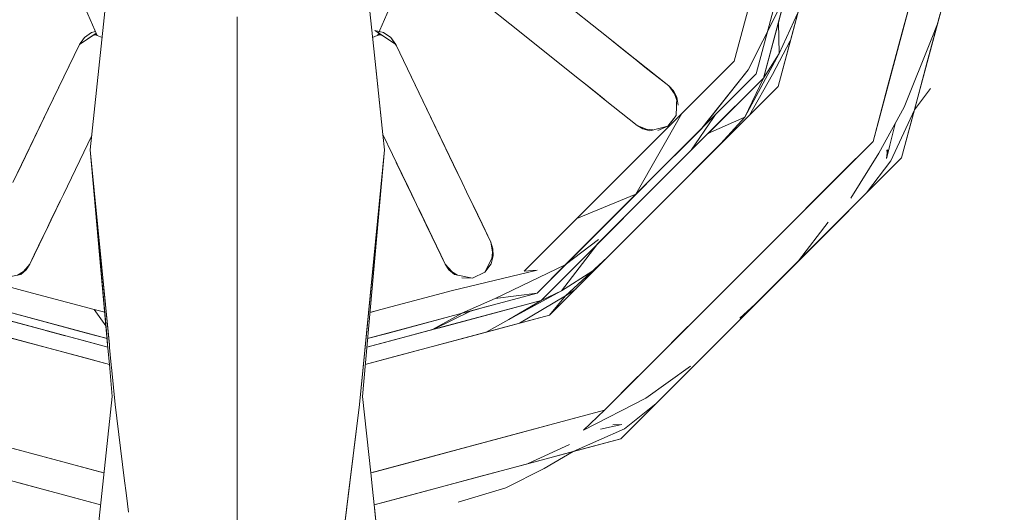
# Model space of a CAD drawing. Header units: millimetres. Extents: x 2 to 902, y -447 to 199.
# Tile 914 of 1056: x 69.4293 to 69.546, y 146.3371 to 146.3954. Entities that reach past the tile are written whole.
import ezdxf

# ---------------------------------------------------------------- set-up
doc = ezdxf.new("R2010")
doc.units = ezdxf.units.MM
doc.header["$MEASUREMENT"] = 0
doc.layers.add('IFC-Elemento de mobília-Contorno', color=152, linetype='Continuous', lineweight=5)

msp = doc.modelspace()

# ---------------------------------------------------------------- linework, layer by layer
at = {"layer": 'IFC-Elemento de mobília-Contorno', "color": 7, "lineweight": 5}
for p, q in [((69.51658, 146.389), (69.52609, 146.42451)), ((69.51658, 146.389), (69.52609, 146.42451)), ((69.51918, 146.3875), (69.5291, 146.42451)), ((69.51918, 146.3875), (69.5291, 146.42451)), ((69.53044, 146.381), (69.54209, 146.42451)), ((69.53044, 146.381), (69.54209, 146.42451)), ((69.53382, 146.37905), (69.546, 146.42451)), ((69.53382, 146.37905), (69.546, 146.42451)), ((69.43157, 146.40917), (69.43845, 146.39356)), ((69.47169, 146.39356), (69.47857, 146.40917)), ((69.51397, 146.39051), (69.51853, 146.4075)), ((69.51397, 146.39051), (69.51853, 146.4075)), ((69.51745, 146.3885), (69.52227, 146.4065)), ((69.51745, 146.3885), (69.52227, 146.4065)), ((69.51921, 146.39509), (69.52098, 146.40167)), ((69.51921, 146.39509), (69.52098, 146.40167)), ((69.53391, 146.39394), (69.53595, 146.40159)), ((69.53391, 146.39394), (69.53595, 146.40159)), ((69.51397, 146.39051), (69.5166, 146.40032)), ((69.51397, 146.39051), (69.5166, 146.40032)), ((69.521, 146.39427), (69.52281, 146.40104)), ((69.521, 146.39427), (69.52281, 146.40104)), ((69.48215, 146.39909), (69.48873, 146.39385)), ((69.48215, 146.39909), (69.48873, 146.39385)), ((69.51658, 146.389), (69.51933, 146.39924)), ((69.51658, 146.389), (69.51933, 146.39924)), ((69.49247, 146.39854), (69.49904, 146.39329)), ((69.49247, 146.39854), (69.49904, 146.39329)), ((69.43763, 146.38), (69.43949, 146.39749)), ((69.43763, 146.38), (69.43949, 146.39749)), ((69.47065, 146.39749), (69.47132, 146.39122)), ((69.47065, 146.39749), (69.47132, 146.39122)), ((69.45507, 146.37824), (69.45507, 146.39574)), ((69.45507, 146.37824), (69.45507, 146.39574)), ((69.51565, 146.38949), (69.51912, 146.39633)), ((69.5193, 146.39143), (69.5215, 146.39616)), ((69.53687, 146.39041), (69.53839, 146.3961)), ((69.53687, 146.39041), (69.53839, 146.3961)), ((69.51745, 146.3885), (69.51921, 146.39509)), ((69.51745, 146.3885), (69.51921, 146.39509)), ((69.51918, 146.3875), (69.521, 146.39427)), ((69.51918, 146.3875), (69.521, 146.39427)), ((69.51921, 146.39508), (69.5193, 146.39143)), ((69.53742, 146.39324), (69.53808, 146.39494)), ((69.53742, 146.39324), (69.53808, 146.39494)), ((69.43634, 146.39246), (69.43833, 146.39383)), ((69.43634, 146.39246), (69.43794, 146.39356)), ((69.43634, 146.39246), (69.43694, 146.3933)), ((69.43634, 146.39246), (69.43694, 146.3933)), ((69.43645, 146.39261), (69.43694, 146.3933)), ((69.43694, 146.3933), (69.43779, 146.39389)), ((69.43694, 146.3933), (69.43779, 146.39389)), ((69.43779, 146.39389), (69.43825, 146.39401)), ((69.43794, 146.39356), (69.4384, 146.39369)), ((69.43794, 146.39356), (69.43824, 146.39364)), ((69.43819, 146.39363), (69.43845, 146.39356)), ((69.43819, 146.39363), (69.43845, 146.39356)), ((69.43824, 146.39364), (69.43904, 146.39332)), ((69.43845, 146.39356), (69.43904, 146.39332)), ((69.4711, 146.39332), (69.47192, 146.39365)), ((69.4711, 146.39332), (69.47192, 146.39365)), ((69.47139, 146.39415), (69.47385, 146.39246)), ((69.47139, 146.39415), (69.4724, 146.39389)), ((69.47169, 146.39356), (69.47198, 146.39364)), ((69.47169, 146.39356), (69.47198, 146.39364)), ((69.47175, 146.3937), (69.47225, 146.39356)), ((69.47182, 146.39386), (69.47385, 146.39246)), ((69.47189, 146.39403), (69.4724, 146.39389)), ((69.47192, 146.39365), (69.47225, 146.39356)), ((69.4724, 146.39389), (69.47325, 146.3933)), ((69.4724, 146.39389), (69.47325, 146.3933)), ((69.47325, 146.3933), (69.47385, 146.39246)), ((69.47325, 146.3933), (69.47396, 146.39231)), ((69.47325, 146.3933), (69.47374, 146.39261)), ((69.48873, 146.39385), (69.49529, 146.38861)), ((69.48873, 146.39385), (69.49529, 146.38861)), ((69.49904, 146.39329), (69.50008, 146.39246)), ((69.49904, 146.39329), (69.50055, 146.39208)), ((69.49904, 146.39329), (69.50055, 146.39208)), ((69.49904, 146.39329), (69.50008, 146.39246)), ((69.53217, 146.38747), (69.53391, 146.39394)), ((69.53217, 146.38747), (69.53391, 146.39394)), ((69.53414, 146.38505), (69.53742, 146.39324)), ((69.53414, 146.38505), (69.53742, 146.39324)), ((69.43262, 146.38475), (69.43634, 146.39246)), ((69.43262, 146.38475), (69.43634, 146.39246)), ((69.43269, 146.3849), (69.43634, 146.39246)), ((69.43269, 146.3849), (69.43634, 146.39246)), ((69.43634, 146.39246), (69.43645, 146.39261)), ((69.47385, 146.39246), (69.47757, 146.38475)), ((69.47385, 146.39246), (69.4775, 146.3849)), ((69.47385, 146.39246), (69.4775, 146.3849)), ((69.47385, 146.39246), (69.47757, 146.38475)), ((69.49957, 146.39287), (69.50055, 146.39208)), ((69.49957, 146.39287), (69.50055, 146.39208)), ((69.50008, 146.39246), (69.50103, 146.39171)), ((69.50008, 146.39246), (69.50103, 146.39171)), ((69.50055, 146.39208), (69.50169, 146.39118)), ((69.50055, 146.39208), (69.50169, 146.39118)), ((69.51851, 146.38894), (69.52063, 146.39291)), ((69.51851, 146.38894), (69.52063, 146.39291)), ((69.47132, 146.39121), (69.47232, 146.38182)), ((69.47132, 146.39121), (69.4716, 146.38859)), ((69.50103, 146.39171), (69.50182, 146.39108)), ((69.50103, 146.39171), (69.50182, 146.39108)), ((69.50169, 146.39118), (69.50266, 146.3904)), ((69.50169, 146.39118), (69.50266, 146.3904)), ((69.50182, 146.39108), (69.50243, 146.39059)), ((69.50182, 146.39108), (69.5034, 146.38981)), ((69.50182, 146.39108), (69.50266, 146.3904)), ((69.50182, 146.39108), (69.5034, 146.38981)), ((69.50182, 146.39108), (69.50266, 146.3904)), ((69.50182, 146.39108), (69.50243, 146.39059)), ((69.50218, 146.39079), (69.50622, 146.38757)), ((69.50219, 146.39079), (69.50622, 146.38757)), ((69.51523, 146.38386), (69.5193, 146.39143)), ((69.51523, 146.38386), (69.5193, 146.39143)), ((69.51745, 146.3885), (69.5193, 146.39143)), ((69.51745, 146.3885), (69.5193, 146.39143)), ((69.50243, 146.39059), (69.50435, 146.38906)), ((69.50243, 146.39059), (69.50435, 146.38906)), ((69.50266, 146.3904), (69.5034, 146.38981)), ((69.50266, 146.3904), (69.5034, 146.38981)), ((69.5034, 146.38981), (69.50481, 146.38869)), ((69.5034, 146.38981), (69.50622, 146.38757)), ((69.5034, 146.38981), (69.50481, 146.38869)), ((69.5034, 146.38981), (69.50622, 146.38757)), ((69.50775, 146.38429), (69.51397, 146.39051)), ((69.50775, 146.38429), (69.51397, 146.39051)), ((69.53535, 146.38473), (69.53687, 146.39041)), ((69.53535, 146.38473), (69.53687, 146.39041)), ((69.4716, 146.38859), (69.47232, 146.38182)), ((69.4906, 146.36301), (69.51658, 146.389)), ((69.4906, 146.36301), (69.51658, 146.389)), ((69.49529, 146.38861), (69.49634, 146.38778)), ((69.49529, 146.38861), (69.49634, 146.38778)), ((69.50427, 146.37533), (69.51745, 146.3885)), ((69.50427, 146.37533), (69.51745, 146.3885)), ((69.50433, 146.38908), (69.50622, 146.38757)), ((69.50433, 146.38908), (69.50622, 146.38757)), ((69.50481, 146.38869), (69.50622, 146.38757)), ((69.50481, 146.38869), (69.50622, 146.38757)), ((69.50999, 146.38238), (69.51565, 146.38949)), ((69.51009, 146.3825), (69.51565, 146.38949)), ((69.51086, 146.38192), (69.51745, 146.3885)), ((69.51086, 146.38192), (69.51745, 146.3885)), ((69.51523, 146.38386), (69.51745, 146.3885)), ((69.51523, 146.38386), (69.51745, 146.3885)), ((69.5158, 146.38412), (69.51851, 146.38894)), ((69.5158, 146.38412), (69.51851, 146.38894)), ((69.49209, 146.36041), (69.51918, 146.3875)), ((69.49209, 146.36041), (69.51918, 146.3875)), ((69.49634, 146.38778), (69.49728, 146.38703)), ((69.49634, 146.38778), (69.49796, 146.38649)), ((69.49634, 146.38778), (69.49796, 146.38649)), ((69.49634, 146.38778), (69.49728, 146.38703)), ((69.49665, 146.38753), (69.49694, 146.3873)), ((69.49665, 146.38753), (69.49694, 146.3873)), ((69.49682, 146.3874), (69.49796, 146.38649)), ((69.49682, 146.3874), (69.49796, 146.38649)), ((69.50622, 146.38757), (69.50677, 146.387)), ((69.50622, 146.38757), (69.50689, 146.38664)), ((69.50622, 146.38757), (69.50677, 146.387)), ((69.50622, 146.38757), (69.50689, 146.38664)), ((69.5158, 146.38412), (69.51918, 146.3875)), ((69.5158, 146.38412), (69.51918, 146.3875)), ((69.53044, 146.381), (69.53217, 146.38747)), ((69.53044, 146.381), (69.53217, 146.38747)), ((69.53535, 146.38473), (69.53726, 146.38727)), ((69.49728, 146.38703), (69.49808, 146.38639)), ((69.49728, 146.38703), (69.49808, 146.38639)), ((69.49796, 146.38649), (69.49852, 146.38604)), ((69.49796, 146.38649), (69.49852, 146.38604)), ((69.49806, 146.3864), (69.49869, 146.3859)), ((69.49808, 146.38639), (69.4981, 146.38637)), ((69.49808, 146.38639), (69.49869, 146.3859)), ((69.50677, 146.387), (69.50717, 146.38625)), ((69.50677, 146.387), (69.50716, 146.38585)), ((69.50677, 146.387), (69.50717, 146.38625)), ((69.50677, 146.387), (69.50716, 146.38585)), ((69.50711, 146.38406), (69.50717, 146.38625)), ((69.50711, 146.38406), (69.50717, 146.38625)), ((69.50717, 146.38625), (69.50735, 146.3853)), ((69.50717, 146.38625), (69.50735, 146.3853)), ((69.42904, 146.37732), (69.43269, 146.3849)), ((69.42904, 146.37732), (69.43269, 146.3849)), ((69.4775, 146.3849), (69.48115, 146.37732)), ((69.4775, 146.3849), (69.48115, 146.37732)), ((69.49869, 146.3859), (69.50248, 146.38288)), ((69.49869, 146.3859), (69.50248, 146.38288)), ((69.53114, 146.37961), (69.53414, 146.38505)), ((69.53114, 146.37961), (69.53414, 146.38505)), ((69.42847, 146.37612), (69.43262, 146.38475)), ((69.42904, 146.37732), (69.43262, 146.38475)), ((69.4295, 146.37827), (69.43262, 146.38475)), ((69.4295, 146.37827), (69.43262, 146.38475)), ((69.47757, 146.38475), (69.48069, 146.37827)), ((69.47757, 146.38475), (69.48172, 146.37612)), ((69.47757, 146.38475), (69.48069, 146.37827)), ((69.47757, 146.38475), (69.48115, 146.37732)), ((69.49531, 146.37185), (69.50775, 146.38429)), ((69.50059, 146.38439), (69.50248, 146.38288)), ((69.50059, 146.38439), (69.50248, 146.38288)), ((69.50153, 146.37807), (69.50775, 146.38429)), ((69.50231, 146.37473), (69.50775, 146.38429)), ((69.5061, 146.38279), (69.50711, 146.38405)), ((69.5061, 146.38279), (69.50711, 146.38405)), ((69.50649, 146.38328), (69.50711, 146.38406)), ((69.50888, 146.37994), (69.51151, 146.38383)), ((69.51086, 146.38192), (69.51523, 146.38386)), ((69.51151, 146.38383), (69.51176, 146.38417)), ((69.51151, 146.38383), (69.51176, 146.38417)), ((69.51151, 146.38383), (69.51165, 146.38404)), ((69.51241, 146.38073), (69.5158, 146.38412)), ((69.51241, 146.38073), (69.5158, 146.38412)), ((69.51241, 146.38073), (69.51523, 146.38386)), ((69.51241, 146.38073), (69.51523, 146.38386)), ((69.53254, 146.37869), (69.53535, 146.38473)), ((69.53254, 146.37869), (69.53535, 146.38473)), ((69.53382, 146.37905), (69.53535, 146.38473)), ((69.53382, 146.37905), (69.53535, 146.38473)), ((69.50248, 146.38288), (69.50315, 146.38247)), ((69.50248, 146.38288), (69.50353, 146.38244)), ((69.50248, 146.38288), (69.50315, 146.38247)), ((69.50248, 146.38288), (69.50353, 146.38244)), ((69.50397, 146.38225), (69.50611, 146.38279)), ((69.50397, 146.38225), (69.50611, 146.38279)), ((69.50494, 146.38228), (69.5061, 146.38279)), ((69.50494, 146.38228), (69.5061, 146.38279)), ((69.53204, 146.37899), (69.53305, 146.38306)), ((69.43445, 146.37472), (69.43781, 146.38168)), ((69.43445, 146.37472), (69.43781, 146.38168)), ((69.47232, 146.38182), (69.47574, 146.37472)), ((69.47232, 146.38182), (69.47574, 146.37472)), ((69.47232, 146.38181), (69.47251, 146.37999)), ((69.47232, 146.38181), (69.47251, 146.37999)), ((69.50315, 146.38247), (69.50397, 146.38225)), ((69.50315, 146.38247), (69.50435, 146.38235)), ((69.50315, 146.38247), (69.50397, 146.38225)), ((69.50315, 146.38247), (69.50435, 146.38235)), ((69.50359, 146.37601), (69.51009, 146.3825)), ((69.50359, 146.37601), (69.51009, 146.3825)), ((69.50427, 146.37533), (69.51086, 146.38192)), ((69.50427, 146.37533), (69.51086, 146.38192)), ((69.49859, 146.34915), (69.53044, 146.381)), ((69.49859, 146.34915), (69.53044, 146.381)), ((69.50564, 146.37396), (69.51241, 146.38073)), ((69.50564, 146.37396), (69.51241, 146.38073)), ((69.52646, 146.37703), (69.53044, 146.381)), ((69.52646, 146.37703), (69.53044, 146.381)), ((69.53204, 146.37899), (69.53242, 146.38053)), ((69.43763, 146.38), (69.4399, 146.35688)), ((69.43763, 146.38), (69.43969, 146.35691)), ((69.43763, 146.38), (69.43983, 146.35759)), ((69.43763, 146.38), (69.43962, 146.35764)), ((69.46955, 146.34983), (69.47251, 146.37999)), ((69.4699, 146.35076), (69.47251, 146.37999)), ((69.4699, 146.35076), (69.47251, 146.37999)), ((69.47049, 146.3594), (69.47251, 146.37999)), ((69.50055, 146.34578), (69.53382, 146.37905)), ((69.50055, 146.34578), (69.53382, 146.37905)), ((69.52782, 146.37428), (69.53114, 146.37961)), ((69.52782, 146.37428), (69.53114, 146.37961)), ((69.52966, 146.37489), (69.53382, 146.37905)), ((69.52966, 146.37489), (69.53382, 146.37905)), ((69.53202, 146.37985), (69.53217, 146.38)), ((69.53202, 146.37985), (69.53217, 146.38)), ((69.53204, 146.37899), (69.53217, 146.38)), ((69.53204, 146.37899), (69.53217, 146.38)), ((69.45507, 146.35797), (69.45507, 146.37824)), ((69.45507, 146.35797), (69.45507, 146.37824)), ((69.47392, 146.37851), (69.47632, 146.37352)), ((69.48909, 146.36563), (69.50153, 146.37807)), ((69.48909, 146.36563), (69.50153, 146.37807)), ((69.52966, 146.37489), (69.53254, 146.37869)), ((69.52966, 146.37489), (69.53254, 146.37869)), ((69.48107, 146.37747), (69.48172, 146.37612)), ((69.48115, 146.37732), (69.48172, 146.37612)), ((69.52248, 146.37304), (69.52646, 146.37703)), ((69.52248, 146.37304), (69.52646, 146.37703)), ((69.47507, 146.37612), (69.47588, 146.37443)), ((69.47507, 146.37611), (69.47588, 146.37443)), ((69.48172, 146.37612), (69.48225, 146.37503)), ((69.48172, 146.37612), (69.48225, 146.37503)), ((69.49709, 146.36952), (69.50359, 146.37601)), ((69.49709, 146.36952), (69.50359, 146.37601)), ((69.43387, 146.37351), (69.43445, 146.37472)), ((69.43387, 146.37351), (69.43445, 146.37472)), ((69.47574, 146.37472), (69.47632, 146.37352)), ((69.47574, 146.37472), (69.47632, 146.37352)), ((69.48225, 146.37503), (69.48269, 146.37412)), ((69.48225, 146.37503), (69.48269, 146.37412)), ((69.48229, 146.37495), (69.48357, 146.37229)), ((69.49109, 146.36215), (69.50427, 146.37533)), ((69.49109, 146.36215), (69.50427, 146.37533)), ((69.49109, 146.36215), (69.50427, 146.37533)), ((69.49109, 146.36215), (69.50427, 146.37533)), ((69.49531, 146.37185), (69.50231, 146.37473)), ((69.49748, 146.36853), (69.50427, 146.37533)), ((69.49748, 146.36853), (69.50427, 146.37533)), ((69.5255, 146.37073), (69.52966, 146.37489)), ((69.5255, 146.37073), (69.52966, 146.37489)), ((69.4329, 146.37151), (69.43409, 146.37397)), ((69.43297, 146.37164), (69.43408, 146.37396)), ((69.43335, 146.37243), (69.43387, 146.37351)), ((69.43335, 146.37243), (69.43387, 146.37351)), ((69.43361, 146.37297), (69.43414, 146.37407)), ((69.43361, 146.37297), (69.43414, 146.37407)), ((69.47632, 146.37352), (69.47684, 146.37243)), ((69.47632, 146.37352), (69.47684, 146.37243)), ((69.47632, 146.37352), (69.47658, 146.37297)), ((69.47637, 146.37341), (69.47658, 146.37297)), ((69.47637, 146.37341), (69.47658, 146.37297)), ((69.48269, 146.37412), (69.48303, 146.37341)), ((69.48269, 146.37412), (69.48303, 146.37341)), ((69.483, 146.37348), (69.48316, 146.37315)), ((69.483, 146.37348), (69.48316, 146.37315)), ((69.48303, 146.37341), (69.48513, 146.36905)), ((69.48303, 146.37341), (69.48408, 146.37122)), ((69.48303, 146.37341), (69.48357, 146.37229)), ((69.48303, 146.37341), (69.48513, 146.36905)), ((69.48303, 146.37341), (69.48408, 146.37122)), ((69.49887, 146.36719), (69.50564, 146.37396)), ((69.49887, 146.36719), (69.50564, 146.37396)), ((69.43244, 146.37054), (69.43361, 146.37297)), ((69.4329, 146.37151), (69.43335, 146.37243)), ((69.4329, 146.37151), (69.43335, 146.37243)), ((69.43297, 146.37165), (69.43361, 146.37297)), ((69.43297, 146.37165), (69.43361, 146.37297)), ((69.47657, 146.37299), (69.47728, 146.37151)), ((69.47658, 146.37297), (69.47722, 146.37165)), ((69.47658, 146.37297), (69.47775, 146.37054)), ((69.47658, 146.37297), (69.47722, 146.37165)), ((69.47659, 146.37295), (69.47722, 146.37164)), ((69.47684, 146.37243), (69.47728, 146.37151)), ((69.47684, 146.37243), (69.47728, 146.37151)), ((69.48323, 146.37299), (69.48357, 146.37229)), ((69.48323, 146.37299), (69.48357, 146.37229)), ((69.48357, 146.37229), (69.48401, 146.37137)), ((69.48357, 146.37229), (69.48401, 146.37137)), ((69.43256, 146.3708), (69.43297, 146.37165)), ((69.43256, 146.3708), (69.4329, 146.37151)), ((69.43256, 146.3708), (69.4329, 146.37151)), ((69.4326, 146.37087), (69.43297, 146.37165)), ((69.4326, 146.37087), (69.43297, 146.37165)), ((69.47722, 146.37165), (69.47775, 146.37054)), ((69.47722, 146.37165), (69.47775, 146.37054)), ((69.47728, 146.37151), (69.47762, 146.3708)), ((69.47728, 146.37151), (69.47973, 146.36644)), ((69.47728, 146.37151), (69.47762, 146.3708)), ((69.47736, 146.37135), (69.47816, 146.36968)), ((69.48408, 146.37122), (69.48513, 146.36905)), ((69.48408, 146.37122), (69.48513, 146.36905)), ((69.52161, 146.36684), (69.5251, 146.37144)), ((69.52161, 146.36684), (69.5251, 146.37144)), ((69.43046, 146.36644), (69.43256, 146.3708)), ((69.43046, 146.36644), (69.43256, 146.3708)), ((69.43151, 146.36862), (69.43256, 146.3708)), ((69.43151, 146.36862), (69.43256, 146.3708)), ((69.43236, 146.37038), (69.43244, 146.37054)), ((69.43236, 146.37038), (69.43244, 146.37054)), ((69.43244, 146.37054), (69.43256, 146.3708)), ((69.47762, 146.3708), (69.47973, 146.36644)), ((69.47762, 146.3708), (69.47868, 146.36862)), ((69.47762, 146.3708), (69.47973, 146.36644)), ((69.47762, 146.3708), (69.47868, 146.36862)), ((69.47775, 146.37054), (69.47816, 146.36968)), ((69.47775, 146.37054), (69.47816, 146.36968)), ((69.47816, 146.36968), (69.47973, 146.36644)), ((69.47816, 146.36968), (69.47973, 146.36644)), ((69.52135, 146.36657), (69.5255, 146.37073)), ((69.52135, 146.36657), (69.5255, 146.37073)), ((69.43046, 146.36644), (69.43158, 146.36876)), ((69.43046, 146.36644), (69.43158, 146.36876)), ((69.43046, 146.36644), (69.43151, 146.36862)), ((69.43046, 146.36644), (69.43151, 146.36862)), ((69.47868, 146.36862), (69.47973, 146.36644)), ((69.47868, 146.36862), (69.47973, 146.36644)), ((69.48513, 146.36905), (69.48538, 146.36829)), ((69.48513, 146.36905), (69.48533, 146.36792)), ((69.48513, 146.36905), (69.48538, 146.36829)), ((69.48513, 146.36905), (69.48533, 146.36792)), ((69.4906, 146.36301), (69.49709, 146.36952)), ((69.4906, 146.36301), (69.49709, 146.36952)), ((69.49109, 146.36215), (69.49769, 146.36873)), ((69.49109, 146.36215), (69.49769, 146.36873)), ((69.49352, 146.36331), (69.49769, 146.36873)), ((69.49394, 146.36637), (69.49709, 146.36952)), ((69.49394, 146.36637), (69.49709, 146.36952)), ((69.49394, 146.36637), (69.49788, 146.36938)), ((69.51452, 146.36508), (69.5185, 146.36906)), ((69.51452, 146.36508), (69.5185, 146.36906)), ((69.43046, 146.36644), (69.43124, 146.36806)), ((69.43046, 146.36644), (69.43124, 146.36806)), ((69.47895, 146.36806), (69.47973, 146.36644)), ((69.47895, 146.36806), (69.47973, 146.36644)), ((69.48441, 146.36549), (69.48541, 146.36746)), ((69.48441, 146.36549), (69.48541, 146.36746)), ((69.48517, 146.36651), (69.48541, 146.36746)), ((69.48517, 146.36651), (69.48541, 146.36746)), ((69.48523, 146.3671), (69.48538, 146.36829)), ((69.48523, 146.3671), (69.48538, 146.36829)), ((69.48538, 146.36829), (69.48541, 146.36746)), ((69.48538, 146.36829), (69.48541, 146.36746)), ((69.4297, 146.36557), (69.43046, 146.36644)), ((69.4297, 146.36557), (69.43046, 146.36644)), ((69.43003, 146.36578), (69.43046, 146.36644)), ((69.43003, 146.36578), (69.43046, 146.36644)), ((69.47973, 146.36644), (69.48016, 146.36578)), ((69.47973, 146.36644), (69.48049, 146.36557)), ((69.47973, 146.36644), (69.48016, 146.36578)), ((69.47973, 146.36644), (69.48049, 146.36557)), ((69.48441, 146.36549), (69.48517, 146.36651)), ((69.48441, 146.36549), (69.48517, 146.36651)), ((69.48564, 146.36237), (69.49394, 146.36637)), ((69.4906, 146.36301), (69.49394, 146.36637)), ((69.4906, 146.36301), (69.49394, 146.36637)), ((69.49209, 146.36041), (69.49887, 146.36719)), ((69.49209, 146.36041), (69.49887, 146.36719)), ((69.49394, 146.36637), (69.494, 146.36642)), ((69.49398, 146.36271), (69.49891, 146.36723)), ((69.49398, 146.36271), (69.49887, 146.36719)), ((69.517, 146.36222), (69.52135, 146.36657)), ((69.517, 146.36222), (69.52135, 146.36657)), ((69.4211, 146.36563), (69.4296, 146.36335)), ((69.4211, 146.36563), (69.4296, 146.36335)), ((69.42724, 146.36479), (69.42939, 146.36523)), ((69.42724, 146.36479), (69.42939, 146.36523)), ((69.42901, 146.36515), (69.43003, 146.36578)), ((69.42901, 146.36515), (69.43003, 146.36578)), ((69.42939, 146.36523), (69.43003, 146.36578)), ((69.42939, 146.36523), (69.43003, 146.36578)), ((69.48016, 146.36578), (69.4808, 146.36523)), ((69.48016, 146.36578), (69.48118, 146.36515)), ((69.48016, 146.36578), (69.4808, 146.36523)), ((69.48016, 146.36578), (69.48118, 146.36515)), ((69.48059, 146.36335), (69.49061, 146.36576)), ((69.48059, 146.36335), (69.49061, 146.36576)), ((69.4808, 146.36523), (69.48295, 146.36479)), ((69.4808, 146.36523), (69.48295, 146.36479)), ((69.48295, 146.36479), (69.48441, 146.36549)), ((69.48295, 146.36479), (69.48441, 146.36549)), ((69.48909, 146.36563), (69.49061, 146.36576)), ((69.48909, 146.36563), (69.49061, 146.36576)), ((69.49352, 146.36331), (69.4971, 146.36557)), ((69.51054, 146.3611), (69.51452, 146.36508)), ((69.51054, 146.3611), (69.51452, 146.36508)), ((69.48168, 146.36484), (69.48295, 146.36479)), ((69.41959, 146.36301), (69.43962, 146.35764)), ((69.41959, 146.36301), (69.43962, 146.35764)), ((69.4296, 146.36335), (69.4381, 146.36108)), ((69.4296, 146.36335), (69.4381, 146.36108)), ((69.47052, 146.35763), (69.4906, 146.36301)), ((69.47052, 146.35763), (69.4906, 146.36301)), ((69.47209, 146.36108), (69.48059, 146.36335)), ((69.47209, 146.36108), (69.48059, 146.36335)), ((69.48172, 146.36064), (69.4906, 146.36301)), ((69.48172, 146.36064), (69.4906, 146.36301)), ((69.48564, 146.36237), (69.4906, 146.36301)), ((69.48724, 146.35989), (69.49352, 146.36331)), ((69.48724, 146.35989), (69.49352, 146.36331)), ((69.48854, 146.35947), (69.49398, 146.36271)), ((69.48854, 146.35946), (69.49398, 146.36271)), ((69.49109, 146.36215), (69.49352, 146.36331)), ((69.49109, 146.36215), (69.49352, 146.36331)), ((69.49209, 146.36041), (69.49398, 146.36271)), ((69.49209, 146.36041), (69.49398, 146.36271)), ((69.49398, 146.36271), (69.4952, 146.36351)), ((69.4191, 146.36215), (69.43972, 146.35663)), ((69.4191, 146.36215), (69.43972, 146.35663)), ((69.47042, 146.35662), (69.49109, 146.36215)), ((69.47042, 146.35662), (69.49109, 146.36215)), ((69.47042, 146.35662), (69.49109, 146.36215)), ((69.47042, 146.35662), (69.49109, 146.36215)), ((69.47837, 146.35874), (69.49109, 146.36215)), ((69.47893, 146.35889), (69.49109, 146.36215)), ((69.48169, 146.36063), (69.48564, 146.36237)), ((69.48169, 146.36063), (69.48564, 146.36237)), ((69.48209, 146.35974), (69.49109, 146.36215)), ((69.48209, 146.35974), (69.49109, 146.36215)), ((69.48724, 146.35989), (69.49109, 146.36215)), ((69.48724, 146.35989), (69.49109, 146.36215)), ((69.51303, 146.35826), (69.51719, 146.36241)), ((69.51303, 146.35826), (69.51719, 146.36241)), ((69.51464, 146.36004), (69.51691, 146.36213)), ((69.51464, 146.36004), (69.51691, 146.36213)), ((69.4181, 146.36041), (69.4399, 146.35457)), ((69.4181, 146.36041), (69.4399, 146.35457)), ((69.42847, 146.36064), (69.43734, 146.35826)), ((69.42847, 146.36064), (69.43734, 146.35826)), ((69.4381, 146.36108), (69.43935, 146.36075)), ((69.4381, 146.36108), (69.43935, 146.36075)), ((69.4381, 146.36108), (69.43949, 146.35916)), ((69.4381, 146.36108), (69.43935, 146.36075)), ((69.4381, 146.36108), (69.43935, 146.36075)), ((69.47024, 146.35456), (69.49209, 146.36041)), ((69.47024, 146.35455), (69.49209, 146.36041)), ((69.47079, 146.36073), (69.47209, 146.36108)), ((69.47079, 146.36073), (69.47209, 146.36108)), ((69.4708, 146.36073), (69.47209, 146.36108)), ((69.4708, 146.36073), (69.47209, 146.36108)), ((69.47285, 146.35826), (69.48172, 146.36064)), ((69.47285, 146.35826), (69.48172, 146.36064)), ((69.47822, 146.35871), (69.48172, 146.36064)), ((69.47837, 146.35874), (69.4827, 146.3609)), ((69.48204, 146.36057), (69.4827, 146.3609)), ((69.4827, 146.3609), (69.4848, 146.36146)), ((69.4827, 146.3609), (69.4848, 146.36146)), ((69.48285, 146.35793), (69.49209, 146.36041)), ((69.48285, 146.35793), (69.49209, 146.36041)), ((69.50656, 146.35712), (69.51054, 146.3611)), ((69.50656, 146.35712), (69.51054, 146.3611)), ((69.4281, 146.35974), (69.43709, 146.35733)), ((69.4281, 146.35974), (69.43709, 146.35733)), ((69.46955, 146.34983), (69.47049, 146.3594)), ((69.4731, 146.35733), (69.48209, 146.35974)), ((69.4731, 146.35733), (69.48209, 146.35974)), ((69.48458, 146.3584), (69.48724, 146.35989)), ((69.43231, 146.35861), (69.43467, 146.35798)), ((69.43734, 146.35826), (69.43962, 146.35765)), ((69.43734, 146.35826), (69.43962, 146.35764)), ((69.47052, 146.35763), (69.47285, 146.35826)), ((69.47052, 146.35763), (69.47285, 146.35826)), ((69.4731, 146.35733), (69.47822, 146.35871)), ((69.4731, 146.35733), (69.47822, 146.3587)), ((69.50887, 146.3541), (69.51303, 146.35826)), ((69.50887, 146.3541), (69.51303, 146.35826)), ((69.42734, 146.35793), (69.4366, 146.35546)), ((69.42734, 146.35793), (69.4366, 146.35546)), ((69.43709, 146.35733), (69.43972, 146.35663)), ((69.43709, 146.35733), (69.43972, 146.35663)), ((69.43962, 146.35764), (69.43969, 146.35691)), ((69.43969, 146.35691), (69.4399, 146.35457)), ((69.43969, 146.35691), (69.4399, 146.35457)), ((69.43983, 146.35759), (69.4399, 146.35688)), ((69.4399, 146.35687), (69.43993, 146.35657)), ((69.4399, 146.35687), (69.43993, 146.35657)), ((69.45507, 146.33555), (69.45507, 146.35797)), ((69.45507, 146.33555), (69.45507, 146.35797)), ((69.47042, 146.35662), (69.4731, 146.35733)), ((69.47042, 146.35662), (69.4731, 146.35733)), ((69.47042, 146.35662), (69.4731, 146.35733)), ((69.47042, 146.35662), (69.4731, 146.35733)), ((69.47359, 146.35546), (69.48285, 146.35793)), ((69.47359, 146.35546), (69.48285, 146.35793)), ((69.43993, 146.35657), (69.44013, 146.35452)), ((69.43993, 146.35657), (69.44013, 146.35452)), ((69.4366, 146.35546), (69.4399, 146.35457)), ((69.4366, 146.35546), (69.4399, 146.35457)), ((69.4399, 146.35457), (69.44024, 146.35076)), ((69.4399, 146.35457), (69.44024, 146.35076)), ((69.44013, 146.35451), (69.4402, 146.35385)), ((69.44013, 146.35451), (69.4402, 146.35385)), ((69.47024, 146.35456), (69.47359, 146.35546)), ((69.47024, 146.35456), (69.47359, 146.35546)), ((69.4402, 146.35385), (69.44059, 146.34983)), ((69.4402, 146.35385), (69.44059, 146.34983)), ((69.50352, 146.35056), (69.50878, 146.35437)), ((69.50352, 146.35056), (69.50878, 146.35437)), ((69.50471, 146.34994), (69.50887, 146.3541)), ((69.50471, 146.34994), (69.50887, 146.3541)), ((69.49859, 146.34915), (69.50257, 146.35314)), ((69.49859, 146.34915), (69.50257, 146.35314)), ((69.43761, 146.32652), (69.44024, 146.35076)), ((69.43761, 146.32652), (69.44024, 146.35076)), ((69.4699, 146.35076), (69.47088, 146.34173)), ((69.4699, 146.35076), (69.47088, 146.34173)), ((69.49612, 146.34678), (69.50352, 146.35056)), ((69.49612, 146.34678), (69.50352, 146.35056)), ((69.50055, 146.34578), (69.50471, 146.34994)), ((69.50055, 146.34578), (69.50471, 146.34994)), ((69.50098, 146.34694), (69.50471, 146.34994)), ((69.50098, 146.34694), (69.50471, 146.34994)), ((69.4116, 146.34915), (69.43926, 146.34174)), ((69.4116, 146.34915), (69.43926, 146.34174)), ((69.44059, 146.34983), (69.44167, 146.3411)), ((69.44059, 146.34983), (69.44167, 146.3411)), ((69.46662, 146.32608), (69.46955, 146.34983)), ((69.46821, 146.33902), (69.46955, 146.34983)), ((69.47088, 146.34173), (69.49859, 146.34915)), ((69.47088, 146.34173), (69.49859, 146.34915)), ((69.49316, 146.3477), (69.49859, 146.34915)), ((69.49316, 146.3477), (69.49859, 146.34915)), ((69.49612, 146.34678), (69.49859, 146.34915)), ((69.49612, 146.34678), (69.49859, 146.34915)), ((69.48772, 146.34624), (69.49316, 146.3477)), ((69.48772, 146.34624), (69.49316, 146.3477)), ((69.49487, 146.34425), (69.50098, 146.34694)), ((69.49487, 146.34425), (69.50098, 146.34694)), ((69.49814, 146.3469), (69.50066, 146.34747)), ((69.49814, 146.3469), (69.50066, 146.34747)), ((69.49959, 146.34743), (69.50066, 146.34747)), ((69.49959, 146.34743), (69.50066, 146.34747)), ((69.40964, 146.34578), (69.43885, 146.33795)), ((69.40964, 146.34578), (69.43885, 146.33794)), ((69.47129, 146.33793), (69.50055, 146.34578)), ((69.47129, 146.33793), (69.50055, 146.34578)), ((69.48228, 146.34479), (69.48772, 146.34624)), ((69.48228, 146.34479), (69.48772, 146.34624)), ((69.49487, 146.34425), (69.50055, 146.34578)), ((69.49487, 146.34425), (69.50055, 146.34578)), ((69.4279, 146.34479), (69.43334, 146.34333)), ((69.4279, 146.34479), (69.43334, 146.34333)), ((69.47685, 146.34333), (69.48228, 146.34479)), ((69.47685, 146.34333), (69.48228, 146.34479)), ((69.48918, 146.34273), (69.49487, 146.34425)), ((69.48918, 146.34273), (69.49487, 146.34425)), ((69.48957, 146.34284), (69.49445, 146.34511)), ((69.48957, 146.34284), (69.49445, 146.34511)), ((69.49146, 146.34226), (69.49487, 146.34425)), ((69.43334, 146.34333), (69.43878, 146.34187)), ((69.43334, 146.34333), (69.43878, 146.34187)), ((69.47141, 146.34187), (69.47685, 146.34333)), ((69.47141, 146.34187), (69.47685, 146.34333)), ((69.43878, 146.34187), (69.43926, 146.34174)), ((69.43878, 146.34187), (69.43926, 146.34174)), ((69.47088, 146.34173), (69.47141, 146.34187)), ((69.47088, 146.34172), (69.47141, 146.34187)), ((69.47088, 146.34173), (69.47109, 146.33979)), ((69.47088, 146.34172), (69.47109, 146.33978)), ((69.48351, 146.34121), (69.48918, 146.34273)), ((69.48351, 146.34121), (69.48918, 146.34273)), ((69.48691, 146.33997), (69.49146, 146.34226)), ((69.42917, 146.34054), (69.43565, 146.3388)), ((69.42917, 146.34054), (69.43565, 146.3388)), ((69.44167, 146.3411), (69.44192, 146.33903)), ((69.44167, 146.3411), (69.44192, 146.33903)), ((69.47782, 146.33968), (69.48351, 146.34121)), ((69.47782, 146.33968), (69.48351, 146.34121)), ((69.47109, 146.33979), (69.47129, 146.33793)), ((69.47109, 146.33979), (69.47129, 146.33793)), ((69.47294, 146.33837), (69.47782, 146.33968)), ((69.47294, 146.33837), (69.47782, 146.33968)), ((69.48125, 146.33827), (69.48691, 146.33997)), ((69.43565, 146.3388), (69.43885, 146.33794)), ((69.43565, 146.3388), (69.43885, 146.33794)), ((69.44192, 146.33903), (69.44217, 146.33706)), ((69.44192, 146.33903), (69.44217, 146.33706)), ((69.46662, 146.32609), (69.46821, 146.33902)), ((69.47129, 146.33793), (69.47294, 146.33837)), ((69.47129, 146.33793), (69.47294, 146.33837)), ((69.47129, 146.33793), (69.47136, 146.33728)), ((69.47129, 146.33793), (69.47253, 146.32652)), ((69.47136, 146.33728), (69.47253, 146.32652))]:
    msp.add_line(p, q, dxfattribs=at)

doc.saveas('drawing.dxf')
